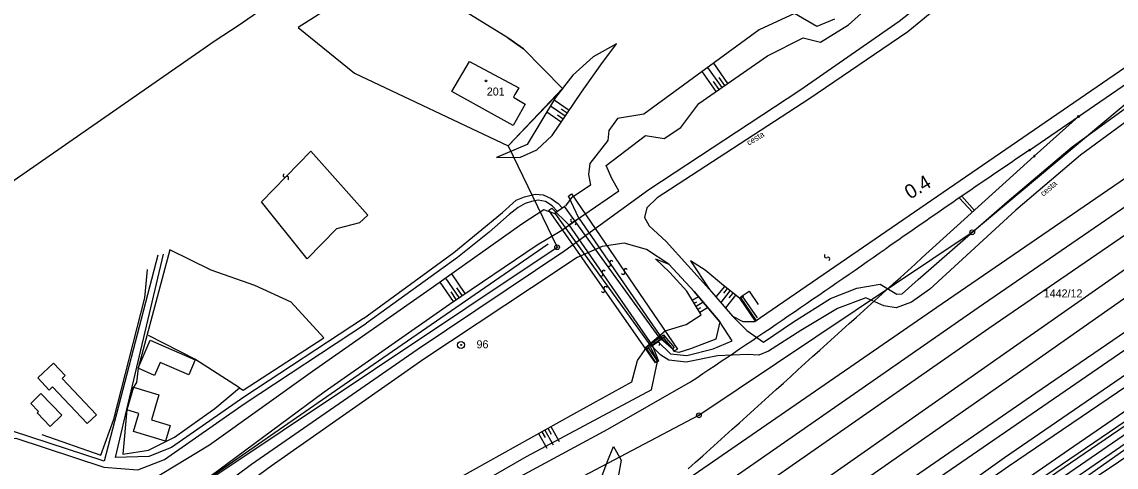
# Model space of a CAD drawing. Extents: x -469926 to -462499, y -1098642 to -1092733.
# Drawn here: x -466654.5 to -466422.2, y -1096107.9 to -1096013.2 of the extents above; entities that cross this region are included whole.
import ezdxf

# ---------------------------------------------------------------- set-up
doc = ezdxf.new("R2010")
doc.units = 0
for name, color, linetype in [('Vrstva 1', 7, 'Continuous'), ('Vrstva 10', 7, 'Continuous'), ('Vrstva 12', 7, 'Continuous'), ('Vrstva 13', 7, 'Continuous'), ('Vrstva 24', 7, 'Continuous'), ('Vrstva 25', 7, 'Continuous'), ('Vrstva 4', 7, 'Continuous'), ('Vrstva 44', 7, 'Continuous'), ('Vrstva 48', 7, 'Continuous'), ('Vrstva 50', 7, 'Continuous'), ('Vrstva 51', 7, 'Continuous'), ('Vrstva 52', 7, 'Continuous'), ('Vrstva 6', 7, 'Continuous'), ('Vrstva 62', 7, 'Continuous'), ('Vrstva 7', 7, 'Continuous'), ('Vrstva 8', 7, 'Continuous')]:
    doc.layers.add(name, color=color, linetype=linetype)

msp = doc.modelspace()

# ---------------------------------------------------------------- linework, layer by layer
at = {"layer": 'Vrstva 1'}
for p, q in [((-466551.33, -1096016.59), (-466548.01, -1096018.92)), ((-466548.01, -1096018.92), (-466539.71, -1096027.36)), ((-466563.18, -1096028.03), (-466559.47, -1096021.61)), ((-466559.47, -1096021.61), (-466549.01, -1096027.26)), ((-466550.2, -1096035.22), (-466563.18, -1096028.03)), ((-466539.71, -1096027.36), (-466551.24, -1096039.58)), ((-466549.81, -1096028.67), (-466550.12, -1096029.22)), ((-466549.01, -1096027.26), (-466549.81, -1096028.67)), ((-466547.6, -1096030.69), (-466550.2, -1096035.22)), ((-466550.12, -1096029.22), (-466547.6, -1096030.69)), ((-466452.71, -1096057.95), (-466418.04, -1096028.84)), ((-466439.53, -1096041.79), (-466430.12, -1096033.32)), ((-466551.24, -1096039.58), (-466540.85, -1096061.11)), ((-466510.73, -1096096.85), (-466452.71, -1096057.95)), ((-466709.96, -1096174.15), (-466540.85, -1096061.11)), ((-466505.12, -1096141.22), (-466401.13, -1096069.73)), ((-466655.1, -1096172.73), (-466510.73, -1096096.85))]:
    msp.add_line(p, q, dxfattribs=at)
for points in [[(-466440.54, -1096040.47), (-466430.12, -1096033.32), (-466419.72, -1096026.2), (-466372.38, -1095993.67), (-466329.39, -1095964.12), (-466284.86, -1095933.47), (-466193.11, -1095870.4)], [(-466724.57, -1096293.52), (-466714.37, -1096286.02), (-466704.21, -1096278.54), (-466695.06, -1096271.86), (-466685.62, -1096264.93), (-466671.16, -1096254.3), (-466659.11, -1096245.39), (-466634.9, -1096227.39), (-466620.02, -1096216.8), (-466602.98, -1096205), (-466568.99, -1096181.57), (-466522.69, -1096149.63), (-466496.45, -1096131.58), (-466439.19, -1096092.1), (-466394.38, -1096061.36), (-466347.94, -1096029.73), (-466315.43, -1096007.55), (-466259.5, -1095969.51), (-466164.18, -1095904.72)], [(-466561.39, -1096152.15), (-466546.37, -1096141.1), (-466529, -1096128.34), (-466509.07, -1096114.01), (-466451.44, -1096073.91), (-466405.56, -1096042.41), (-466359.96, -1096011.05), (-466316.95, -1095981.51), (-466271.97, -1095950.54), (-466226.92, -1095919.52)], [(-466524.65, -1096118.79), (-466511.95, -1096109.56), (-466459.06, -1096073.09), (-466362.32, -1096006.6), (-466315.71, -1095974.57), (-466277.19, -1095948.05), (-466237.92, -1095921.1)], [(-466654.07, -1096236.16), (-466637.55, -1096223.81), (-466622.99, -1096213.36), (-466605.61, -1096201.25), (-466571.79, -1096177.68), (-466536.89, -1096153.35), (-466499.2, -1096127.04), (-466442.48, -1096087.43), (-466397.98, -1096056.25), (-466352.3, -1096024.43), (-466321.33, -1096002.85), (-466263.32, -1095962.43), (-466207.15, -1095923.31)], [(-466592.39, -1096180.31), (-466578.38, -1096170.09), (-466543.5, -1096144.87), (-466506.56, -1096118.34), (-466449.16, -1096078.32), (-466404.66, -1096047.78), (-466357.53, -1096015.32), (-466330.46, -1095996.81), (-466269.89, -1095955.06), (-466234.88, -1095931.02)], [(-466623.53, -1096208.48), (-466608.45, -1096197.45), (-466599.08, -1096190.77), (-466575.39, -1096174.18), (-466540.15, -1096149.59), (-466501.93, -1096123), (-466445.36, -1096083.34), (-466401.33, -1096052.56), (-466355.06, -1096020.13), (-466327.34, -1096000.92), (-466266.72, -1095958.92), (-466233.94, -1095936.45)], [(-466642.03, -1096253.79), (-466617.64, -1096236.56), (-466594.77, -1096220.74), (-466588.76, -1096216.58), (-466567.67, -1096202.11), (-466555.65, -1096193.85), (-466544.25, -1096186.02), (-466519.18, -1096168.8), (-466512.38, -1096164.12), (-466497.19, -1096153.7), (-466470.68, -1096135.51), (-466445.6, -1096118.28), (-466418.38, -1096099.58), (-466393.01, -1096082.16), (-466363.69, -1096061.97), (-466337.95, -1096044.26), (-466319.7, -1096031.69), (-466273.68, -1096000.02), (-466244.38, -1095979.84), (-466229.08, -1095969.37), (-466210.14, -1095956.35), (-466188.73, -1095941.65)], [(-466718.11, -1096201.25), (-466701.98, -1096192.53), (-466691.68, -1096186.96), (-466675.05, -1096177.96), (-466667.39, -1096173.81), (-466653.39, -1096166.27), (-466641.85, -1096160.06), (-466627.5, -1096152.34), (-466605.11, -1096140.29), (-466564.53, -1096118.41), (-466530.1, -1096099.81), (-466512.5, -1096089.73)]]:
    msp.add_lwpolyline(points, dxfattribs=at)
for centre, radius, start, end in [((-464996.71, -1098174.6), 2576.66, 124.08013, 124.90609), ((-485404.44, -1075118.25), 28239.37, 312.1238, 312.188872), ((-643827.28, -899934.56), 264432.35, 312.1092861, 312.1238), ((-467884.88, -1094035.44), 2470.53, 303.74512, 304.90609)]:
    msp.add_arc(centre, radius, start, end, dxfattribs=at)
at = {"layer": 'Vrstva 10'}
for points in [[(-466501.25, -1096071.58), (-466502.09, -1096071.96), (-466498.79, -1096076.84), (-466354.94, -1095977.89), (-466253.04, -1095907.88), (-466256.51, -1095902.9), (-466257.17, -1095903.36)], [(-466608.56, -1096013.97), (-466560.56, -1095980.82)], [(-466595.86, -1096014.41), (-466583.88, -1096024.13), (-466551.23, -1096039.58), (-466539.64, -1096027.44), (-466548.01, -1096018.91), (-466551.33, -1096016.59), (-466566.61, -1096007.08), (-466574.27, -1096000.67), (-466595.86, -1096014.41)], [(-466794, -1096142.78), (-466786.42, -1096137.84), (-466769.35, -1096125.6), (-466742.46, -1096106.86), (-466613.47, -1096017.2), (-466608.56, -1096013.97)]]:
    msp.add_lwpolyline(points, dxfattribs=at)
at = {"layer": 'Vrstva 12'}
msp.add_lwpolyline([(-466623.05, -1096061.67), (-466629.84, -1096086.85), (-466630.15, -1096089.84), (-466630.79, -1096090.87), (-466632.21, -1096095.68), (-466633.07, -1096105.1), (-466627.63, -1096104.23), (-466622.1, -1096101.5), (-466613.53, -1096095.43), (-466608.27, -1096090.99), (-466607.52, -1096091.52), (-466590.41, -1096080.38), (-466597.32, -1096072.78), (-466605.05, -1096069.24), (-466614.27, -1096065.98)], close=True, dxfattribs=at)
for points in [[(-466650.23, -1096100.9), (-466637.75, -1096105.34), (-466634.99, -1096097.7), (-466628.42, -1096071.86), (-466627.81, -1096065.86)], [(-466608.27, -1096090.99), (-466617.79, -1096084.9), (-466627.63, -1096079.85)]]:
    msp.add_lwpolyline(points, dxfattribs=at)
at = {"layer": 'Vrstva 13'}
for points in [[(-466605.74, -1096107.24), (-466570.54, -1096082.87), (-466539.19, -1096061.81), (-466521.37, -1096048.87), (-466489.29, -1096027.74), (-466468.19, -1096013.04), (-466451.73, -1096000)], [(-466447.85, -1096000), (-466466.35, -1096015.31), (-466487.42, -1096029.66), (-466519.64, -1096050.62), (-466521.78, -1096052.71), (-466522.32, -1096054.78), (-466521.28, -1096056.54), (-466517.72, -1096059.9), (-466508.46, -1096070.13), (-466503.61, -1096075.75), (-466500.58, -1096078.8), (-466497.04, -1096081.28)], [(-466369.94, -1096000), (-466384.28, -1096010.25), (-466411.87, -1096028.42), (-466429.69, -1096041.53), (-466443.44, -1096053.26), (-466461.71, -1096070.04), (-466465.58, -1096072.81), (-466468.84, -1096073.98), (-466471.49, -1096073.59)], [(-466468.75, -1096071.07), (-466467.61, -1096071), (-466464.21, -1096067.95), (-466445.28, -1096051.48), (-466431.49, -1096039.76), (-466413.25, -1096026.53), (-466385.92, -1096008.16), (-466374.19, -1096000)], [(-466581.94, -1096076.3), (-466562.81, -1096062.23), (-466552.47, -1096053.76), (-466549.52, -1096051.12), (-466547.77, -1096050.37), (-466545.48, -1096049.81), (-466543.81, -1096050.01), (-466542.09, -1096050.73), (-466540.65, -1096051.79), (-466539.76, -1096052.74)], [(-466540.85, -1096053.48), (-466541.93, -1096052.31), (-466543.32, -1096051.41), (-466544.84, -1096051.14), (-466546.27, -1096051.37), (-466547.63, -1096051.82), (-466549.1, -1096052.7), (-466551.01, -1096054.14), (-466555.25, -1096057.92), (-466561.97, -1096063.29), (-466581.32, -1096077.24)], [(-466519.47, -1096081.15), (-466516.77, -1096083.81), (-466513.31, -1096084.12), (-466507.69, -1096082.69), (-466503.67, -1096081.05), (-466506.29, -1096076.99), (-466511.75, -1096070.51), (-466517.11, -1096064.7), (-466521.85, -1096061.61), (-466526.62, -1096060.25), (-466531.3, -1096060.94), (-466536.56, -1096063.31), (-466546.32, -1096069.76), (-466569.16, -1096084.93), (-466601.56, -1096107.69)], [(-466519.47, -1096081.15), (-466516.77, -1096083.81), (-466513.31, -1096084.12), (-466507.69, -1096082.69), (-466503.67, -1096081.05), (-466506.29, -1096076.99), (-466511.75, -1096070.51), (-466517.11, -1096064.7), (-466521.85, -1096061.61), (-466526.62, -1096060.25), (-466531.3, -1096060.94), (-466536.56, -1096063.31), (-466546.32, -1096069.76), (-466569.16, -1096084.93), (-466601.56, -1096107.69)], [(-466625.65, -1096062.78), (-466637.01, -1096106.63), (-466656.7, -1096100.15), (-466663.03, -1096100.75), (-466680.78, -1096105.18), (-466687.23, -1096106.94), (-466700, -1096116.39)], [(-466581.94, -1096076.3), (-466607.35, -1096093.02), (-466622.73, -1096103.66), (-466627.51, -1096105.63), (-466634.63, -1096105.82), (-466624.4, -1096062.56)], [(-466497.04, -1096081.28), (-466490.64, -1096076.95), (-466482.78, -1096072.04), (-466477.21, -1096069.83), (-466472.28, -1096068.94), (-466468.75, -1096071.07)], [(-466471.49, -1096073.59), (-466475.3, -1096071.86), (-466481.29, -1096074.14), (-466489.07, -1096078.85), (-466496, -1096083.24), (-466498.02, -1096084.05), (-466500.45, -1096083.94)], [(-466700, -1096120.56), (-466687.04, -1096110.09), (-466661.57, -1096101.78), (-466655.77, -1096101.72), (-466637.06, -1096107.89), (-466629.86, -1096108.41), (-466624.23, -1096106.23), (-466607.27, -1096094.4), (-466581.32, -1096077.24)], [(-466500.45, -1096083.94), (-466506.83, -1096084.19), (-466513.48, -1096085.55), (-466517.15, -1096085.16), (-466518.86, -1096084.09), (-466520.78, -1096082.08)], [(-466700, -1096173.84), (-466681.22, -1096161.94), (-466661.13, -1096148.2), (-466634.27, -1096128.52), (-466605.74, -1096107.24)], [(-466601.56, -1096107.69), (-466633.2, -1096130.98), (-466659.81, -1096150.33), (-466674.57, -1096160.84), (-466700, -1096177.39)]]:
    msp.add_lwpolyline(points, dxfattribs=at)
at = {"layer": 'Vrstva 24'}
for centre, radius in [((-466452.71, -1096057.95), 0.5), ((-466452.71, -1096057.95), 0.1), ((-466540.85, -1096061.11), 0.5), ((-466540.85, -1096061.11), 0.1), ((-466561.25, -1096081.9), 0.75), ((-466561.25, -1096081.9), 0.1), ((-466510.73, -1096096.85), 0.5), ((-466510.73, -1096096.85), 0.1)]:
    msp.add_circle(centre, radius, dxfattribs=at)
at = {"layer": 'Vrstva 25'}
msp.add_circle((-466555.95, -1096025.75), 0.175, dxfattribs=at)
at = {"layer": 'Vrstva 4'}
for p, q in [((-466603.64, -1096051.47), (-466593.13, -1096040.69)), ((-466593.13, -1096040.69), (-466581.07, -1096054.31)), ((-466593.94, -1096063.61), (-466603.64, -1096051.47)), ((-466538.44, -1096050.23), (-466537.83, -1096049.78)), ((-466536.25, -1096054.92), (-466538.44, -1096050.23)), ((-466537.83, -1096049.78), (-466515.28, -1096082.76)), ((-466581.07, -1096054.31), (-466582.84, -1096055.91)), ((-466542.58, -1096053.27), (-466541.97, -1096052.82)), ((-466519.94, -1096085.72), (-466542.58, -1096053.27)), ((-466541.97, -1096052.82), (-466538.35, -1096056.34)), ((-466582.84, -1096055.91), (-466587.67, -1096057.19)), ((-466538.35, -1096056.34), (-466536.25, -1096054.92)), ((-466538.35, -1096056.34), (-466520.6, -1096082.06)), ((-466536.25, -1096054.92), (-466518.55, -1096080.62)), ((-466587.67, -1096057.19), (-466593.94, -1096063.61)), ((-466501.54, -1096071.47), (-466500.09, -1096070.48)), ((-466500.09, -1096070.48), (-466498.14, -1096073.31)), ((-466501.93, -1096071.74), (-466501.54, -1096071.47)), ((-466498.46, -1096076.82), (-466501.93, -1096071.74)), ((-466498.33, -1096076.16), (-466501.54, -1096071.47)), ((-466518.55, -1096080.62), (-466520.6, -1096082.06)), ((-466520.6, -1096082.06), (-466519.3, -1096085.31)), ((-466515.92, -1096083.16), (-466518.55, -1096080.62)), ((-466515.28, -1096082.76), (-466515.92, -1096083.16)), ((-466519.3, -1096085.31), (-466519.94, -1096085.72))]:
    msp.add_line(p, q, dxfattribs=at)
at = {"layer": 'Vrstva 44'}
for p, q in [((-466432.24, -1096104.18), (-466349.84, -1096047.52)), ((-466514.64, -1096160.83), (-466432.24, -1096104.18))]:
    msp.add_line(p, q, dxfattribs=at)
at = {"layer": 'Vrstva 48'}
for points in [[(-466561.64, -1096071.81), (-466564.45, -1096067.68)], [(-466560.4, -1096070.97), (-466563.22, -1096066.8)], [(-466562.88, -1096072.66), (-466565.67, -1096068.55)], [(-466562.26, -1096072.23), (-466563.38, -1096070.58)], [(-466561.02, -1096071.39), (-466562.14, -1096069.73)], [(-466544.77, -1096100.7), (-466543.04, -1096103.82)], [(-466544.12, -1096100.34), (-466543.42, -1096101.59)], [(-466543.46, -1096099.97), (-466541.72, -1096103.1)], [(-466542.81, -1096099.61), (-466542.11, -1096100.86)], [(-466542.15, -1096099.24), (-466540.4, -1096102.38)]]:
    msp.add_lwpolyline(points, dxfattribs=at)
at = {"layer": 'Vrstva 50'}
msp.add_line((-466443.09, -1096121.11), (-466390.39, -1096085.77), dxfattribs=at)
at = {"layer": 'Vrstva 51'}
for centre, radius, start, end in [((-466598.66, -1096045.83), 0.376, 117.8504, 304.1615), ((-466598.23, -1096046.45), 0.377, 297.1743, 124.8375), ((-466537.64, -1096055.4), 0.376, 117.8504, 304.1615), ((-466537.21, -1096056.02), 0.377, 297.1743, 124.8375), ((-466483.73, -1096062.98), 0.376, 117.8504, 304.1615), ((-466483.31, -1096063.6), 0.377, 297.1743, 124.8375), ((-466529.88, -1096064.83), 0.376, 213.9404, 40.2515), ((-466529.31, -1096064.34), 0.377, 33.2643, 220.9275), ((-466526.26, -1096066.03), 0.377, 33.2643, 220.9275), ((-466531.52, -1096066.89), 0.376, 213.9404, 40.2515), ((-466530.95, -1096066.4), 0.377, 33.2643, 220.9275), ((-466526.84, -1096066.52), 0.376, 213.9404, 40.2515), ((-466531.12, -1096070.35), 0.376, 213.9404, 40.2515), ((-466530.55, -1096069.86), 0.377, 33.2643, 220.9275), ((-466519.82, -1096081.05), 0.376, 117.8504, 304.1615), ((-466519.4, -1096081.67), 0.377, 297.1743, 124.8375)]:
    msp.add_arc(centre, radius, start, end, dxfattribs=at)
at = {"layer": 'Vrstva 52'}
for p, q in [((-466586.04, -1096090.32), (-466542.73, -1096060.39)), ((-466630.1, -1096120.77), (-466586.04, -1096090.32))]:
    msp.add_line(p, q, dxfattribs=at)
at = {"layer": 'Vrstva 6'}
for p, q in [((-466520.9, -1096082.18), (-466541.32, -1096053.84)), ((-466518.83, -1096080.76), (-466539.29, -1096052.44))]:
    msp.add_line(p, q, dxfattribs=at)
for points in [[(-466541.51, -1096053.93), (-466539.12, -1096052.3)], [(-466518.67, -1096080.69), (-466516.29, -1096082.69)], [(-466521.05, -1096082.35), (-466519.57, -1096085.4)]]:
    msp.add_lwpolyline(points, dxfattribs=at)
for points in [[(-466522.05, -1096082.4), (-466518.26, -1096079.72), (-466517.97, -1096080.11), (-466521.79, -1096082.75)], [(-466629.84, -1096086.85), (-466627.27, -1096080.9), (-466617.67, -1096085.04), (-466619.04, -1096088.23), (-466625.12, -1096085.61), (-466626.31, -1096088.37)], [(-466517.97, -1096080.11), (-466516.01, -1096082.45), (-466516.29, -1096082.69), (-466518.27, -1096080.33)], [(-466521.47, -1096082.54), (-466519.57, -1096085.4), (-466519.88, -1096085.61), (-466521.79, -1096082.75)], [(-466651.12, -1096088.9), (-466647.78, -1096085.75), (-466645.28, -1096088.4), (-466645.92, -1096089), (-466638.62, -1096096.74), (-466640.6, -1096098.61), (-466647.98, -1096090.78), (-466648.7, -1096091.47)], [(-466632.21, -1096095.68), (-466630.79, -1096090.87), (-466625.41, -1096092.47), (-466626.99, -1096097.83), (-466623.01, -1096099.01), (-466623.99, -1096102.32), (-466630.79, -1096100.31), (-466629.65, -1096096.44)], [(-466652.63, -1096094.33), (-466650.45, -1096092.21), (-466646.02, -1096096.79), (-466648.5, -1096099.2), (-466651.28, -1096096.33), (-466650.97, -1096096.04)]]:
    msp.add_lwpolyline(points, close=True, dxfattribs=at)
at = {"layer": 'Vrstva 62'}
for p, q in [((-466452.67, -1096053.69), (-466455.45, -1096050.63)), ((-466452.23, -1096053.29), (-466454.95, -1096050.28))]:
    msp.add_line(p, q, dxfattribs=at)
for points in [[(-466681.99, -1096281.76), (-466661.3, -1096265.9), (-466636.93, -1096248.01), (-466586.97, -1096213.44), (-466544.14, -1096184), (-466498.15, -1096152.33), (-466446.33, -1096116.84), (-466393.88, -1096081.01), (-466339.22, -1096043.34), (-466296.16, -1096013.66), (-466251.05, -1095982.55), (-466210.37, -1095954.49), (-466144, -1095909.4), (-466133.31, -1095901.17)], [(-466546.99, -1096190.64), (-466541.08, -1096186.48), (-466495.03, -1096153.99), (-466442.96, -1096118.49), (-466391.63, -1096083.13), (-466339.37, -1096047.17), (-466296.23, -1096017.37), (-466250.63, -1095985.97), (-466208.04, -1095956.82), (-466168.92, -1095929.97), (-466131.07, -1095904.3), (-466126.49, -1095901.37)], [(-466540.52, -1096187.38), (-466493.81, -1096154.32), (-466442.18, -1096119.55), (-466390.63, -1096083.17), (-466337.39, -1096046.71), (-466295.63, -1096018.03), (-466249.77, -1095986.51), (-466207.26, -1095957.21), (-466168.48, -1095930.53), (-466126.49, -1095901.37)], [(-466637.57, -1096247.89), (-466587.71, -1096212.89), (-466544.93, -1096183.51), (-466498.54, -1096151.83), (-466446.87, -1096116.21), (-466393.85, -1096080.09), (-466339.66, -1096042.67), (-466297.03, -1096013.11), (-466251.59, -1095981.86), (-466211.27, -1095954.14), (-466144.76, -1095908.73)], [(-466288.21, -1096000), (-466301.35, -1096008.85), (-466314.11, -1096017.79), (-466364.5, -1096052.19), (-466397.64, -1096075.25), (-466404.66, -1096080.32), (-466444.99, -1096107.74), (-466480.87, -1096132.79), (-466504.22, -1096149.11)], [(-466535.16, -1096054.25), (-466527.77, -1096049.16), (-466529.22, -1096046.5), (-466530.46, -1096043.71), (-466522.07, -1096037.35), (-466518.09, -1096037.98), (-466514.55, -1096035.66), (-466510.73, -1096030.59), (-466496.17, -1096020.45), (-466488.6, -1096016.61), (-466484.91, -1096017.55), (-466479.01, -1096013.87), (-466473.58, -1096008.99)], [(-466481.95, -1096012.67), (-466485.71, -1096014.23), (-466490.48, -1096011.43), (-466497.93, -1096014.94), (-466522.41, -1096032.81), (-466528.05, -1096033.75), (-466529.86, -1096036.32), (-466530.07, -1096038.4), (-466533.93, -1096043.34), (-466534.2, -1096045.63), (-466533.73, -1096047.9), (-466537.84, -1096050.72), (-466539.09, -1096052.29)], [(-466507.07, -1096028.04), (-466510.04, -1096023.78)], [(-466505.84, -1096027.18), (-466508.83, -1096022.9)], [(-466504.61, -1096026.33), (-466507.61, -1096022.01)], [(-466506.46, -1096027.61), (-466507.65, -1096025.9)], [(-466505.23, -1096026.76), (-466506.42, -1096025.03)], [(-466539.13, -1096033.27), (-466542.27, -1096031.11)], [(-466538.28, -1096032.03), (-466541.49, -1096029.83)], [(-466539.97, -1096034.51), (-466543.05, -1096032.4)], [(-466539.55, -1096033.89), (-466540.79, -1096033.03)], [(-466538.7, -1096032.65), (-466539.98, -1096031.78)], [(-466541.51, -1096053.93), (-466543.69, -1096053.17), (-466548.36, -1096056.2), (-466567.09, -1096069.56), (-466592.78, -1096087.5)], [(-466590.32, -1096091.87), (-466563.71, -1096073.22), (-466545.12, -1096060.6), (-466539.88, -1096057.49), (-466535.16, -1096054.25)], [(-466598.27, -1096129.34), (-466570.81, -1096115.23), (-466537.29, -1096096.53), (-466524.99, -1096089.7), (-466523.81, -1096085.23), (-466522.29, -1096083.04), (-466522.05, -1096082.4), (-466517.91, -1096078.89), (-466513.43, -1096077.56), (-466510.26, -1096075.47), (-466513.34, -1096070.43), (-466516.93, -1096066.47), (-466519.96, -1096063.59), (-466517.11, -1096064.7), (-466511.75, -1096070.51), (-466506.29, -1096076.99), (-466507.16, -1096080.69), (-466512.52, -1096082.71), (-466515.01, -1096083.48), (-466516.06, -1096083.29)], [(-466502.09, -1096071.96), (-466505.53, -1096069.28), (-466509.39, -1096066.02), (-466512.56, -1096064.03), (-466508.46, -1096070.13), (-466503.61, -1096075.75), (-466501.41, -1096076.9), (-466498.82, -1096076.9)], [(-466505.32, -1096069.45), (-466507.12, -1096071.68)], [(-466504.15, -1096070.39), (-466506.12, -1096072.84)], [(-466504.73, -1096069.92), (-466505.49, -1096070.86)], [(-466512.14, -1096072.39), (-466510.84, -1096071.59)], [(-466511.75, -1096073.03), (-466511.19, -1096072.69)], [(-466511.36, -1096073.67), (-466509.86, -1096072.75)], [(-466502.98, -1096071.33), (-466505.13, -1096073.99)], [(-466503.57, -1096070.86), (-466504.39, -1096071.88)], [(-466510.97, -1096074.31), (-466510.33, -1096073.92)], [(-466510.58, -1096074.95), (-466508.89, -1096073.91)], [(-466505.92, -1096148.8), (-466445.89, -1096105.8), (-466405.09, -1096077.83)], [(-466516.06, -1096083.29), (-466516.29, -1096082.69)], [(-466520.78, -1096091.42), (-466519.57, -1096085.4)], [(-466592.78, -1096087.5), (-466614.68, -1096103.16), (-466629.37, -1096112.14), (-466640.58, -1096118.91)], [(-466520.78, -1096091.42), (-466547.42, -1096105.66), (-466569.44, -1096118.34), (-466594.72, -1096132.05)], [(-466700, -1096160.28), (-466684, -1096149.22), (-466663.66, -1096133.81), (-466658.67, -1096132.74), (-466654.83, -1096136.43), (-466635.24, -1096123.32), (-466620.04, -1096113.89), (-466590.32, -1096091.87)], [(-466581.5, -1096152.15), (-466570.27, -1096139.59), (-466564.53, -1096133.56), (-466561.88, -1096133.03), (-466558.42, -1096132.69), (-466551.29, -1096127.65), (-466534.42, -1096113.96), (-466531.53, -1096110.19), (-466530.08, -1096106.43), (-466528.88, -1096103.5), (-466527.25, -1096106.41), (-466527.88, -1096109.89), (-466530, -1096114.05), (-466534.48, -1096117.83), (-466538.58, -1096120.85), (-466549.67, -1096130.58), (-466558.99, -1096136.82), (-466562.45, -1096138.69), (-466564.7, -1096140.38), (-466567.73, -1096143.62), (-466578.65, -1096156.52)]]:
    msp.add_lwpolyline(points, dxfattribs=at)
msp.add_lwpolyline([(-466553.75, -1096042.06), (-466548.59, -1096041.95), (-466545.16, -1096040.38), (-466541.92, -1096037.34), (-466535.64, -1096028.18), (-466531.55, -1096022.32), (-466528.24, -1096017.88), (-466533.23, -1096020.67), (-466537.52, -1096024.55), (-466541.18, -1096029.32), (-466547.22, -1096039.28)], close=True, dxfattribs=at)
at = {"layer": 'Vrstva 8'}
for p, q in [((-466440.68, -1096040.26), (-466440.41, -1096040.68)), ((-466440.54, -1096040.47), (-466440.54, -1096040.47)), ((-466439.67, -1096041.58), (-466439.4, -1096042)), ((-466439.53, -1096041.79), (-466439.53, -1096041.79))]:
    msp.add_line(p, q, dxfattribs=at)
msp.add_circle((-466430.12, -1096033.32), 0.2, dxfattribs=at)

# ---------------------------------------------------------------- texts
at = {"layer": 'Vrstva 13'}
for rotation, p in [(31.4085, (-466500.14, -1096039.55)), (40.4572, (-466437.61, -1096050.39))]:
    msp.add_text('cesta', height=1.25, rotation=rotation, dxfattribs=at).set_placement(p)
at = {"layer": 'Vrstva 50'}
for s, p in [('201', (-466555.78, -1096028.87)), ('1442/12', (-466437.53, -1096071.78)), ('96', (-466557.96, -1096082.6))]:
    msp.add_text(s, height=1.7, dxfattribs=at).set_placement(p)
at = {"layer": 'Vrstva 7'}
msp.add_text('0.4', height=3, rotation=31.2004, dxfattribs=at).set_placement((-466465.92, -1096051.02))

doc.saveas('drawing.dxf')
